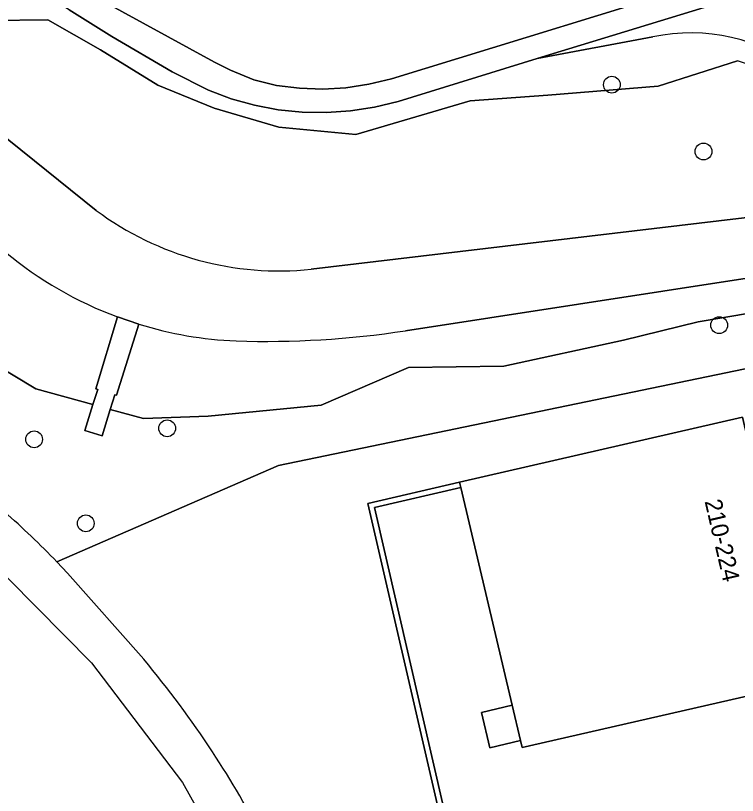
# Model space of a CAD drawing. Extents: x 156412 to 157779, y 382335 to 383768.
# Drawn here: x 156554.48 to 156596.68, y 383122.59 to 383168.17 of the extents above; entities that cross this region are included whole.
import ezdxf

# ---------------------------------------------------------------- set-up
doc = ezdxf.new("R2010")
doc.units = 0
for name, color, linetype in [('IMGEO_Boom', 7, 'Continuous'), ('IMGEO_Erf', 7, 'Continuous'), ('IMGEO_Groenvoorziening', 7, 'Continuous'), ('IMGEO_Muur', 7, 'Continuous'), ('IMGEO_Oever', 7, 'Continuous'), ('IMGEO_Pand', 7, 'Continuous'), ('IMGEO_Pand_nummerreeks', 7, 'Continuous'), ('IMGEO_Voetpad_gesloten', 7, 'Continuous'), ('IMGEO_Voetpad_halfverhard', 7, 'Continuous'), ('IMGEO_Waterloop', 7, 'Continuous')]:
    doc.layers.add(name, color=color, linetype=linetype)

msp = doc.modelspace()

# ---------------------------------------------------------------- linework, layer by layer
at = {"layer": 'IMGEO_Boom'}
for centre in [(156589.342, 383164.13), (156594.699, 383160.224), (156595.617, 383150.073), (156563.341, 383144.047), (156555.561, 383143.402), (156558.58, 383138.492)]:
    msp.add_circle(centre, 0.489, dxfattribs=at)
at = {"layer": 'IMGEO_Erf'}
msp.add_lwpolyline([(156617.711, 383119.865), (156616.276, 383125.948), (156615.344, 383125.231), (156614.932, 383125.14), (156609.971, 383124.044), (156609.753, 383124.778), (156614.474, 383125.856), (156609.922, 383145.54), (156605.193, 383144.474), (156605.123, 383144.846), (156605.062, 383145.169), (156597.298, 383143.356), (156600.586, 383129.157), (156600.216, 383129.072), (156584.104, 383125.384), (156584.006, 383125.796), (156582.216, 383125.372), (156581.726, 383127.443), (156583.516, 383127.867), (156580.505, 383140.591), (156575.457, 383139.414), (156583.528, 383104.391)], dxfattribs=at)
at = {"layer": 'IMGEO_Groenvoorziening'}
for points in [[(156559.002, 383145.431), (156555.67, 383146.346), (156550.54, 383149.425), (156545.572, 383153.798), (156542.021, 383157.503), (156540.188, 383161.722), (156539.123, 383164.76), (156539.086, 383166.541), (156539.168, 383167.766), (156540.15, 383168.495), (156541.32, 383168.362), (156540.795, 383169.649), (156540.319, 383169.686), (156538.861, 383170.335), (156537.275, 383171.77), (156534.524, 383174.619), (156532.647, 383180.068), (156531.745, 383184.953), (156530.983, 383189.02), (156529.489, 383199.477), (156529.379, 383203.81), (156528.907, 383210.014), (156528.514, 383214.466)], [(156559.229, 383169.216), (156566.116, 383165.436), (156567.045, 383164.987), (156568.413, 383164.416), (156569.734, 383164.081), (156571.08, 383163.919), (156572.435, 383163.877), (156573.789, 383163.954), (156575.13, 383164.151), (156576.449, 383164.466), (156596.387, 383170.608)], [(156575.073, 383139.653), (156580.431, 383140.903), (156596.987, 383144.697), (156597.298, 383143.356), (156605.062, 383145.169), (156610.017, 383146.326), (156611.496, 383146.671), (156605.987, 383170.552), (156602.818, 383170.35), (156600.722, 383170.096), (156598.643, 383169.724), (156596.589, 383169.234), (156584.979, 383165.653), (156591.741, 383166.928)], [(156591.741, 383166.928), (156584.979, 383165.653), (156576.841, 383163.143), (156575.465, 383162.811), (156574.066, 383162.596), (156572.654, 383162.5), (156571.238, 383162.525), (156569.83, 383162.669), (156568.439, 383162.932), (156567.076, 383163.312), (156565.749, 383163.805), (156563.629, 383164.882), (156560.096, 383166.944), (156557.606, 383168.501), (156557.161, 383168.772), (156556.618, 383168.97), (156555.918, 383169.083), (156554.827, 383169.089), (156554.082, 383168.995)], [(156553.058, 383167.875), (156556.372, 383167.914), (156559.433, 383166.172), (156562.785, 383164.1), (156566.079, 383162.755), (156569.866, 383161.653), (156574.363, 383161.219), (156581.063, 383163.189), (156585.601, 383163.516), (156592.049, 383164.039), (156596.693, 383165.514)], [(156605.084, 383153.919), (156605.024, 383154.534), (156604.954, 383155.261), (156604.934, 383155.45), (156602.273, 383155.175), (156602.299, 383154.795), (156604.785, 383155.069), (156604.89, 383154.065), (156604.602, 383153.532), (156604.494, 383153.328), (156603.948, 383152.857), (156602.438, 383152.062), (156599.127, 383151.071), (156594.38, 383150.275), (156590.022, 383149.19), (156583.03, 383147.687), (156577.445, 383147.597), (156572.343, 383145.393), (156565.731, 383144.754), (156561.952, 383144.621), (156560.011, 383145.154), (156559.538, 383143.61), (156558.521, 383143.921), (156559.002, 383145.431)], [(156556.891, 383136.241), (156569.844, 383141.874), (156598.737, 383147.848)], [(156598.737, 383147.848), (156569.844, 383141.874), (156556.891, 383136.241), (156557.508, 383135.59), (156561.97, 383130.545)], [(156574.149, 383087.175), (156574.725, 383086.996), (156573.541, 383083.485), (156587.006, 383088.016), (156575.073, 383139.653)]]:
    msp.add_lwpolyline(points, dxfattribs=at)
for centre, radius, start, end in [((156593.968, 383156.325), 10.834, 3.7719, 101.8637), ((156593.968, 383156.325), 10.834, 3.7719, 101.8637), ((156519.516, 383100.191), 51.928, 43.9664, 48.6376), ((156518.047, 383093.712), 57.323, 33.24681, 39.98256), ((156515.791, 383092.227), 60.024, 27.47908, 33.25211)]:
    msp.add_arc(centre, radius, start, end, dxfattribs=at)
at = {"layer": 'IMGEO_Muur'}
msp.add_lwpolyline([(156559.161, 383146.36), (156559.285, 383146.322), (156559.002, 383145.431), (156558.521, 383143.921), (156559.538, 383143.61), (156560.011, 383145.154), (156560.274, 383146.012), (156560.387, 383145.978)], dxfattribs=at)
msp.add_lwpolyline([(156593.366, 383089.496), (156593.293, 383089.808), (156587.246, 383088.401), (156584.042, 383102.18), (156583.528, 383104.391), (156575.457, 383139.414), (156580.505, 383140.591), (156580.431, 383140.903), (156575.073, 383139.653), (156587.006, 383088.016)], close=True, dxfattribs=at)
at = {"layer": 'IMGEO_Oever'}
for points in [[(156542.442, 383180.14), (156544.821, 383171.12), (156545.465, 383169.37), (156546.271, 383167.653), (156546.762, 383166.769), (156559.191, 383156.781)], [(156571.767, 383153.342), (156602.013, 383156.923), (156602.12, 383156.723), (156602.137, 383156.574), (156604.61, 383156.847), (156604.355, 383157.322), (156604.2, 383157.543), (156603.775, 383157.924), (156603.526, 383158.269), (156603.127, 383159.247), (156602.491, 383160.649), (156601.055, 383163.019), (156599.191, 383164.695), (156596.693, 383165.514), (156592.049, 383164.039), (156585.601, 383163.516), (156581.063, 383163.189), (156574.363, 383161.219), (156569.866, 383161.653), (156566.079, 383162.755), (156562.785, 383164.1), (156559.433, 383166.172), (156556.372, 383167.914), (156553.058, 383167.875)], [(156560.011, 383145.154), (156561.952, 383144.621), (156565.731, 383144.754), (156572.343, 383145.393), (156577.445, 383147.597), (156583.03, 383147.687), (156590.022, 383149.19), (156594.38, 383150.275), (156599.127, 383151.071), (156602.438, 383152.062), (156603.948, 383152.857), (156604.494, 383153.328), (156604.602, 383153.532), (156604.89, 383154.065), (156602.416, 383153.807), (156602.437, 383153.628), (156577.268, 383149.746)], [(156550.54, 383149.425), (156555.67, 383146.346), (156559.002, 383145.431), (156559.285, 383146.322), (156559.161, 383146.36), (156560.431, 383150.558)], [(156561.682, 383150.133), (156560.387, 383145.978), (156560.274, 383146.012), (156560.011, 383145.154)]]:
    msp.add_lwpolyline(points, dxfattribs=at)
for centre, radius, start, end in [((156569.901, 383171.231), 17.986, 233.4558, 275.9561), ((156568.36, 383171.845), 22.716, 230.4045, 249.5701), ((156568.342, 383171.795), 22.663, 252.9094, 267.546), ((156569.089, 383203.376), 54.25, 268.1868, 278.6717)]:
    msp.add_arc(centre, radius, start, end, dxfattribs=at)
at = {"layer": 'IMGEO_Pand'}
for points in [[(156597.298, 383143.356), (156596.987, 383144.697), (156580.431, 383140.903), (156580.505, 383140.591), (156583.516, 383127.867), (156584.006, 383125.796), (156584.104, 383125.384), (156600.216, 383129.072), (156600.586, 383129.157)], [(156583.516, 383127.867), (156581.726, 383127.443), (156582.216, 383125.372), (156584.006, 383125.796)]]:
    msp.add_lwpolyline(points, close=True, dxfattribs=at)
at = {"layer": 'IMGEO_Voetpad_gesloten'}
for points in [[(156517.445, 383230.417), (156513.728, 383234.432), (156511.86, 383233.285), (156516.837, 383227.394), (156520.498, 383221.212), (156522.258, 383214.888), (156522.733, 383208.611), (156521.925, 383192.967), (156522.876, 383180.984), (156526.394, 383168.669), (156531.577, 383158.635), (156539.233, 383148.888), (156549.219, 383140.138), (156558.919, 383130.343), (156564.245, 383123.353), (156568.334, 383116.03), (156570.807, 383109.373), (156572.614, 383100.766), (156572.614, 383093.967), (156571.33, 383086.501), (156570.397, 383084.053)], [(156561.97, 383130.545), (156557.508, 383135.59), (156556.891, 383136.241)]]:
    msp.add_lwpolyline(points, dxfattribs=at)
for centre, radius, start, end in [((156519.516, 383100.191), 51.928, 43.9664, 48.6376), ((156518.047, 383093.712), 57.323, 33.24681, 39.98256), ((156515.791, 383092.227), 60.024, 27.47908, 33.25211)]:
    msp.add_arc(centre, radius, start, end, dxfattribs=at)
at = {"layer": 'IMGEO_Voetpad_halfverhard'}
for points in [[(156596.387, 383170.608), (156576.449, 383164.466), (156575.13, 383164.151), (156573.789, 383163.954), (156572.435, 383163.877), (156571.08, 383163.919), (156569.734, 383164.081), (156568.413, 383164.416), (156567.045, 383164.987), (156566.116, 383165.436), (156559.229, 383169.216)], [(156557.606, 383168.501), (156560.096, 383166.944), (156563.629, 383164.882), (156565.749, 383163.805), (156567.076, 383163.312), (156568.439, 383162.932), (156569.83, 383162.669), (156571.238, 383162.525), (156572.654, 383162.5), (156574.066, 383162.596), (156575.465, 383162.811), (156576.841, 383163.143), (156584.979, 383165.653), (156596.589, 383169.234)]]:
    msp.add_lwpolyline(points, dxfattribs=at)
at = {"layer": 'IMGEO_Waterloop'}
for points in [[(156559.191, 383156.781), (156546.762, 383166.769), (156546.271, 383167.653), (156545.465, 383169.37), (156544.821, 383171.12), (156542.442, 383180.14)], [(156577.268, 383149.746), (156602.437, 383153.628), (156602.416, 383153.807), (156604.89, 383154.065), (156604.785, 383155.069), (156602.299, 383154.795), (156602.273, 383155.175), (156602.246, 383155.584), (156604.715, 383155.842), (156604.61, 383156.847), (156602.137, 383156.574), (156602.12, 383156.723), (156602.013, 383156.923), (156571.767, 383153.342)], [(156560.431, 383150.558), (156561.682, 383150.133)]]:
    msp.add_lwpolyline(points, dxfattribs=at)
msp.add_lwpolyline([(156561.682, 383150.133), (156560.431, 383150.558), (156559.161, 383146.36), (156559.285, 383146.322), (156559.002, 383145.431), (156558.521, 383143.921), (156559.538, 383143.61), (156560.011, 383145.154), (156560.274, 383146.012), (156560.387, 383145.978)], close=True, dxfattribs=at)
for centre, radius, start, end in [((156569.901, 383171.231), 17.986, 233.4558, 275.9561), ((156568.36, 383171.845), 22.716, 230.4045, 249.5701), ((156568.342, 383171.795), 22.663, 252.9094, 267.546), ((156569.089, 383203.376), 54.25, 268.1868, 278.6717)]:
    msp.add_arc(centre, radius, start, end, dxfattribs=at)

# ---------------------------------------------------------------- texts
at = {"layer": 'IMGEO_Pand_nummerreeks'}
msp.add_text('210-224', height=1, rotation=283.0403, dxfattribs=at).set_placement((156594.759, 383139.782))

doc.saveas('drawing.dxf')
